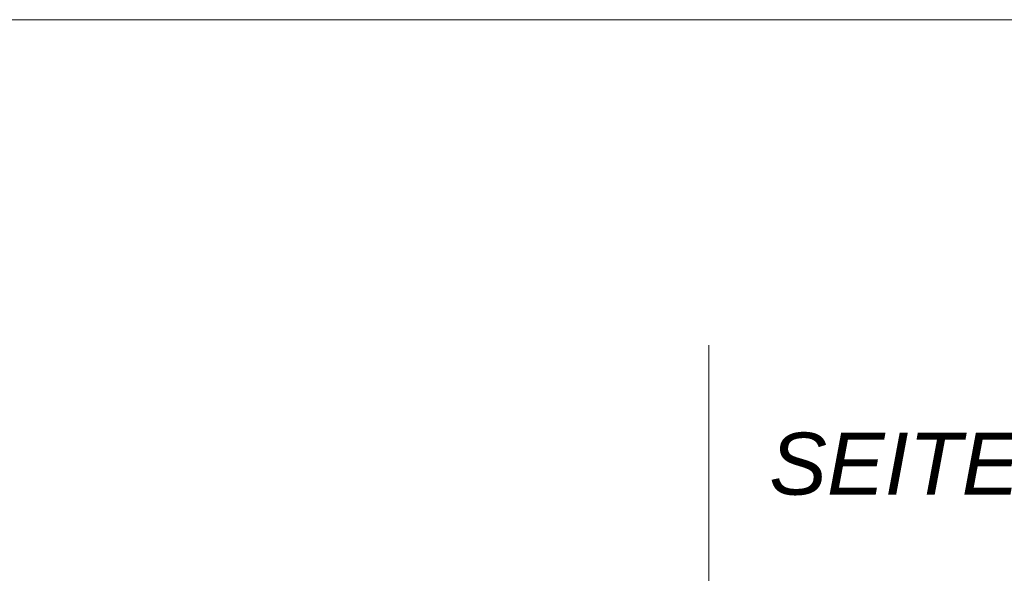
# Model space of a CAD drawing. Extents: x -620 to 300, y 62 to 1107.
# Tile 280 of 288: x 236 to 259, y 871 to 884. Entities that reach past the tile are written whole.
import ezdxf
from ezdxf.lldxf.tags import DXFTag

# ---------------------------------------------------------------- set-up
doc = ezdxf.new("R2010")
doc.units = 0
doc.layers.get('0').update_dxf_attribs({"lineweight": 35})
doc.layers.add('E_Detail_Beschriftung', color=7, linetype='Continuous', lineweight=13, true_color=0x009900)
doc.layers.add('E_Detail_Linie_Text_Bem', color=7, linetype='Continuous', lineweight=13)
doc.styles.get("Standard").update_dxf_attribs({"font": 'ARIALN.TTF'})
tags = doc.linetypes.add('fein_strichliert-A06G9G0V8I', pattern=[4, 1, -2, 1]).pattern_tags.tags
tags[8:9] = [DXFTag(74, 4), DXFTag(75, 0), DXFTag(340, '0'), DXFTag(46, 0.0), DXFTag(50, 0.0), DXFTag(44, 0.0), DXFTag(45, 0.0)]
tags[6:7] = [DXFTag(74, 4), DXFTag(75, 0), DXFTag(340, '0'), DXFTag(46, 0.0), DXFTag(50, 0.0), DXFTag(44, 0.0), DXFTag(45, 0.0)]
tags[4:5] = [DXFTag(74, 4), DXFTag(75, 0), DXFTag(340, '0'), DXFTag(46, 0.0), DXFTag(50, 0.0), DXFTag(44, 0.0), DXFTag(45, 0.0)]

# ---------------------------------------------------------------- blocks, each defined once
blk = doc.blocks.new('Referenz-A06G9G138I')
at = {"layer": 'E_Detail_Linie_Text_Bem', "linetype": 'fein_strichliert-A06G9G0V8I', "ltscale": 0.65}
for p, q in [((267.715, 883.528), (204.946, 883.528)), ((251.834, 823.292), (251.834, 876.172))]:
    blk.add_line(p, q, dxfattribs=at)
at = {"layer": 'E_Detail_Beschriftung', "linetype": 'Continuous', "lineweight": -2, "ltscale": 0.25, "insert": (253.2, 874.199), "char_height": 1.4, "attachment_point": 1}
blk.add_mtext('{\\fArial|b0|i1;SEITEN}', dxfattribs=at)

msp = doc.modelspace()

# ---------------------------------------------------------------- block references
at = {"color": 8, "lineweight": 25, "ltscale": 0.25, "true_color": 0x808080}
msp.add_blockref('Referenz-A06G9G138I', (0, 0), dxfattribs=at)

doc.saveas('drawing.dxf')
